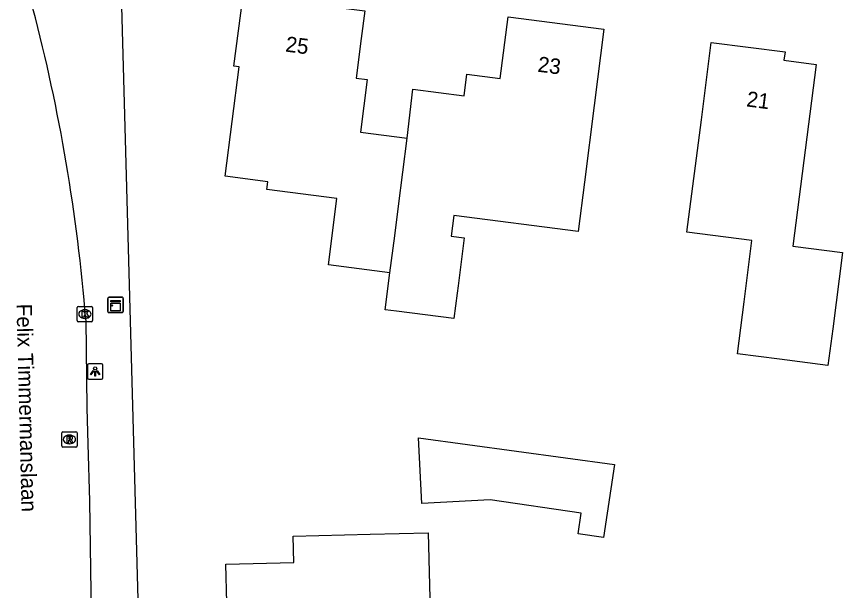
# Model space of a CAD drawing. Extents: x 161258 to 161838, y 380836 to 381727.
# Drawn here: x 161566.5 to 161620.2, y 381300.1 to 381337.4 of the extents above; entities that cross this region are included whole.
import ezdxf

# ---------------------------------------------------------------- set-up
doc = ezdxf.new("R2010")
doc.units = 0
for name, color, linetype in [('IMGEO_Kast', 7, 'Continuous'), ('IMGEO_Kolk', 7, 'Continuous'), ('IMGEO_Lichtpunt', 7, 'Continuous'), ('IMGEO_Openbare_ruimte_label', 7, 'Continuous'), ('IMGEO_Pand', 7, 'Continuous'), ('IMGEO_Pand_nummerreeks', 7, 'Continuous'), ('IMGEO_Rijbaan_lokaal_open', 7, 'Continuous'), ('IMGEO_Rioolput', 7, 'Continuous'), ('IMGEO_Voetpad_open', 7, 'Continuous')]:
    doc.layers.add(name, color=color, linetype=linetype)

msp = doc.modelspace()

# ---------------------------------------------------------------- linework, layer by layer
at = {"layer": 'IMGEO_Kast'}
for p, q in [((161572.446, 381318.246), (161572.446, 381319.087)), ((161572.446, 381319.087), (161572.446, 381318.246)), ((161572.521, 381319.171), (161573.362, 381319.171)), ((161573.362, 381319.171), (161572.521, 381319.171)), ((161573.446, 381319.096), (161573.446, 381318.255)), ((161573.446, 381318.255), (161573.446, 381319.096)), ((161573.371, 381318.171), (161572.53, 381318.171)), ((161572.53, 381318.171), (161573.371, 381318.171))]:
    msp.add_line(p, q, dxfattribs=at)
for points in [[(161572.641, 381318.961), (161573.241, 381318.961), (161573.241, 381318.876), (161572.641, 381318.876), (161572.641, 381318.961)], [(161572.641, 381318.786), (161573.241, 381318.786), (161573.241, 381318.297), (161572.641, 381318.297), (161572.641, 381318.786)]]:
    msp.add_lwpolyline(points, dxfattribs=at)
msp.add_circle((161572.725, 381318.635), 0.0377, dxfattribs=at)
for centre, start, end in [((161572.524, 381319.093), 92.4484, 184.2845), ((161572.524, 381319.093), 92.4484, 184.2845), ((161573.368, 381319.093), 2.4484, 94.2845), ((161573.368, 381319.093), 2.4484, 94.2845), ((161572.524, 381318.249), 182.4484, 274.2845), ((161572.524, 381318.249), 182.4484, 274.2845), ((161573.368, 381318.249), 272.4484, 4.2845), ((161573.368, 381318.249), 272.4484, 4.2845)]:
    msp.add_arc(centre, 0.0779, start, end, dxfattribs=at)
at = {"layer": 'IMGEO_Kolk'}
for p, q in [((161570.456, 381317.652), (161570.456, 381318.504)), ((161570.531, 381318.578), (161571.383, 381318.578)), ((161570.944, 381318.358), (161570.969, 381318.358)), ((161571.457, 381318.504), (161571.457, 381317.652)), ((161570.967, 381317.798), (161570.942, 381317.798)), ((161571.383, 381317.578), (161570.531, 381317.578))]:
    msp.add_line(p, q, dxfattribs=at)
for points in [[(161570.456, 381317.652), (161570.456, 381318.504)], [(161570.531, 381318.578), (161571.383, 381318.578)], [(161570.777, 381318.278), (161570.9, 381318.278), (161570.9, 381318.127), (161571.03, 381318.278), (161571.194, 381318.278), (161571.048, 381318.127), (161571.201, 381317.878), (161571.049, 381317.878), (161570.964, 381318.042), (161570.9, 381317.975), (161570.9, 381317.878), (161570.777, 381317.878), (161570.777, 381318.278)], [(161571.457, 381318.504), (161571.457, 381317.652)], [(161571.383, 381317.578), (161570.531, 381317.578)]]:
    msp.add_lwpolyline(points, dxfattribs=at)
for centre, start, end in [((161570.533, 381318.502), 91.552, 178.448), ((161570.533, 381318.502), 91.552, 178.448), ((161571.381, 381318.502), 1.552, 88.448), ((161571.381, 381318.502), 1.552, 88.448), ((161570.533, 381317.654), 181.552, 268.448), ((161570.533, 381317.654), 181.552, 268.448), ((161571.381, 381317.654), 271.552, 358.448), ((161571.381, 381317.654), 271.552, 358.448)]:
    msp.add_arc(centre, 0.0765, start, end, dxfattribs=at)
for centre, major_axis, ratio, start_param, end_param in [((161570.943, 381318.078), (-0.387, 0.002), 0.722429, 4.712389, 7.853982), ((161570.968, 381318.078), (-0.39, 0.002), 0.717154, 1.570796, 4.712389)]:
    msp.add_ellipse(centre, major_axis=major_axis, ratio=ratio, start_param=start_param, end_param=end_param, dxfattribs=at)
at = {"layer": 'IMGEO_Lichtpunt'}
for p, q in [((161571.123, 381314.753), (161571.123, 381313.946)), ((161571.123, 381314.753), (161571.123, 381313.946)), ((161572.025, 381314.848), (161571.217, 381314.848)), ((161572.025, 381314.848), (161571.217, 381314.848)), ((161572.119, 381313.946), (161572.119, 381314.753)), ((161572.119, 381313.946), (161572.119, 381314.753)), ((161571.217, 381313.852), (161572.025, 381313.852)), ((161571.217, 381313.852), (161572.025, 381313.852))]:
    msp.add_line(p, q, dxfattribs=at)
for points in [[(161571.497, 381314.417), (161571.536, 381314.389), (161571.348, 381314.127), (161571.31, 381314.154), (161571.497, 381314.417)], [(161571.599, 381314.369), (161571.646, 381314.369), (161571.646, 381314.047), (161571.599, 381314.047), (161571.599, 381314.369)], [(161571.709, 381314.389), (161571.747, 381314.416), (161571.934, 381314.154), (161571.895, 381314.126), (161571.709, 381314.389)]]:
    msp.add_lwpolyline(points, dxfattribs=at)
msp.add_circle((161571.622, 381314.551), 0.0994, dxfattribs=at)
for centre, start, end in [((161571.217, 381314.753), 90, 180), ((161571.217, 381314.753), 90, 180), ((161572.025, 381314.753), 0, 90), ((161572.025, 381314.753), 0, 90), ((161571.217, 381313.946), 180, 270), ((161571.217, 381313.946), 180, 270), ((161572.025, 381313.946), 270, 0), ((161572.025, 381313.946), 270, 360)]:
    msp.add_arc(centre, 0.0946, start, end, dxfattribs=at)
at = {"layer": 'IMGEO_Pand'}
for points in [[(161590.775, 381320.761), (161586.775, 381321.275), (161587.329, 381325.591), (161582.771, 381326.176), (161582.834, 381326.671), (161580.064, 381327.027), (161580.977, 381334.139), (161580.637, 381334.183), (161581.229, 381338.788), (161584.105, 381338.419), (161584.253, 381339.575), (161586.344, 381339.654), (161586.203, 381338.149), (161589.139, 381337.772), (161588.907, 381335.966), (161588.577, 381333.402), (161589.298, 381333.31), (161588.858, 381329.884), (161591.884, 381329.495)], [(161591.884, 381329.495), (161592.268, 381332.69), (161595.59, 381332.262), (161595.77, 381333.66), (161597.946, 381333.381), (161598.459, 381337.373), (161604.682, 381336.574), (161604.045, 381331.615), (161603.407, 381326.641), (161602.998, 381323.452), (161594.932, 381324.488), (161594.76, 381323.148), (161595.608, 381323.039), (161595.206, 381319.911), (161595.144, 381319.429), (161594.934, 381317.789), (161591.191, 381318.27), (161590.467, 381318.363), (161590.775, 381320.761)], [(161619.236, 381314.739), (161616.09, 381315.143), (161613.352, 381315.495), (161613.787, 381318.881), (161614.298, 381322.859), (161610.072, 381323.402), (161611.009, 381330.7), (161611.654, 381335.719), (161616.448, 381335.103), (161616.378, 381334.561), (161618.471, 381334.292), (161616.955, 381322.492), (161620.178, 381322.078), (161619.541, 381317.119), (161619.236, 381314.739)], [(161590.775, 381320.761), (161591.082, 381323.156), (161591.325, 381325.078), (161591.884, 381329.495)], [(161592.854, 381305.786), (161592.629, 381310.036), (161605.362, 381308.312), (161604.655, 381303.562), (161602.995, 381303.809), (161603.194, 381305.143), (161597.292, 381306.021), (161592.854, 381305.786)], [(161591.216, 381297.012), (161591.374, 381290.589), (161592.649, 381290.621), (161592.83, 381284.433), (161582.947, 381284.043), (161582.774, 381290.185), (161580.438, 381290.128), (161580.391, 381292.039), (161580.003, 381292.409), (161579.957, 381294.288), (161580.296, 381294.296), (161580.111, 381301.841), (161584.522, 381301.949), (161584.48, 381303.659), (161589.479, 381303.781), (161593.268, 381303.874), (161593.435, 381297.067), (161591.216, 381297.012)]]:
    msp.add_lwpolyline(points, dxfattribs=at)
at = {"layer": 'IMGEO_Rijbaan_lokaal_open'}
msp.add_lwpolyline([(161571.005, 381317.713), (161571.088, 381311.972), (161571.149, 381309.659), (161571.247, 381305.925), (161571.333, 381300.008), (161571.367, 381297.22), (161571.552, 381289.803), (161571.71, 381285.385), (161571.841, 381280.385), (161571.937, 381276.234), (161572.007, 381272.353), (161572.171, 381266.916), (161572.516, 381257.53), (161572.49, 381252.317), (161572.562, 381247.819), (161571.478, 381215.409), (161571.305, 381211.541), (161570.775, 381198.479)], dxfattribs=at)
msp.add_arc((161457.404, 381308.835), 113.947, 4.46846, 14.79602, dxfattribs=at)
at = {"layer": 'IMGEO_Rioolput'}
for p, q in [((161569.447, 381309.511), (161569.447, 381310.363)), ((161569.522, 381310.437), (161570.374, 381310.437)), ((161569.935, 381310.217), (161569.96, 381310.217)), ((161570.448, 381310.363), (161570.448, 381309.511)), ((161570.374, 381309.437), (161569.522, 381309.437)), ((161569.958, 381309.657), (161569.933, 381309.657))]:
    msp.add_line(p, q, dxfattribs=at)
for points in [[(161569.447, 381309.511), (161569.447, 381310.363)], [(161569.522, 381310.437), (161570.374, 381310.437)], [(161570.448, 381310.363), (161570.448, 381309.511)], [(161570.036, 381310.135), (161569.784, 381310.137), (161569.784, 381309.737)], [(161569.784, 381309.737), (161569.908, 381309.737), (161569.908, 381309.899), (161569.919, 381309.899)], [(161569.962, 381310.056), (161569.908, 381310.056), (161569.908, 381309.975)], [(161569.908, 381309.975), (161569.96, 381309.975)], [(161569.966, 381309.87), (161570.037, 381309.737), (161570.177, 381309.737), (161570.112, 381309.863)], [(161570.374, 381309.437), (161569.522, 381309.437)]]:
    msp.add_lwpolyline(points, dxfattribs=at)
for centre, radius, start, end in [((161569.524, 381310.361), 0.0765, 91.552, 178.448), ((161569.524, 381310.361), 0.0765, 91.552, 178.448), ((161570.372, 381310.361), 0.0765, 1.552, 88.448), ((161570.372, 381310.361), 0.0765, 1.552, 88.448), ((161569.918, 381309.846), 0.0533, 26.0293, 88.6989), ((161569.944, 381310.164), 0.19, 274.7715, 282.9687), ((161569.968, 381309.96), 0.0964, 77.0061, 93.1865), ((161569.982, 381310.017), 0.0378, 276.6634, 79.6772), ((161570.035, 381310.025), 0.109, 350.3612, 89.416), ((161570.033, 381310.025), 0.112, 277.5842, 350.9817), ((161570.017, 381309.81), 0.108, 29.5134, 73.7905), ((161569.524, 381309.513), 0.0765, 181.552, 268.448), ((161569.524, 381309.513), 0.0765, 181.552, 268.448), ((161570.372, 381309.513), 0.0765, 271.552, 358.448), ((161570.372, 381309.513), 0.0765, 271.552, 358.448)]:
    msp.add_arc(centre, radius, start, end, dxfattribs=at)
for centre, major_axis, ratio, start_param, end_param in [((161569.934, 381309.937), (-0.387, 0.002), 0.722429, 4.712389, 7.853982), ((161569.959, 381309.937), (-0.39, 0.002), 0.717154, 1.570796, 4.712389)]:
    msp.add_ellipse(centre, major_axis=major_axis, ratio=ratio, start_param=start_param, end_param=end_param, dxfattribs=at)
at = {"layer": 'IMGEO_Voetpad_open'}
msp.add_lwpolyline([(161573.115, 381345.957), (161575.536, 381257.867), (161575.581, 381250), (161575.075, 381232.455), (161573.778, 381197.042)], dxfattribs=at)

# ---------------------------------------------------------------- texts
at = {"layer": 'IMGEO_Openbare_ruimte_label'}
msp.add_text('Felix Timmermanslaan', height=1, rotation=271.4321, dxfattribs=at).set_placement((161566.509, 381318.738))
at = {"layer": 'IMGEO_Pand_nummerreeks'}
for s, rotation, p in [('25', 352.6833, (161583.947, 381335.133)), ('23', 352.6833, (161600.333, 381333.826)), ('21', 352.6776, (161613.902, 381331.571))]:
    msp.add_text(s, height=1, rotation=rotation, dxfattribs=at).set_placement(p)

doc.saveas('drawing.dxf')
